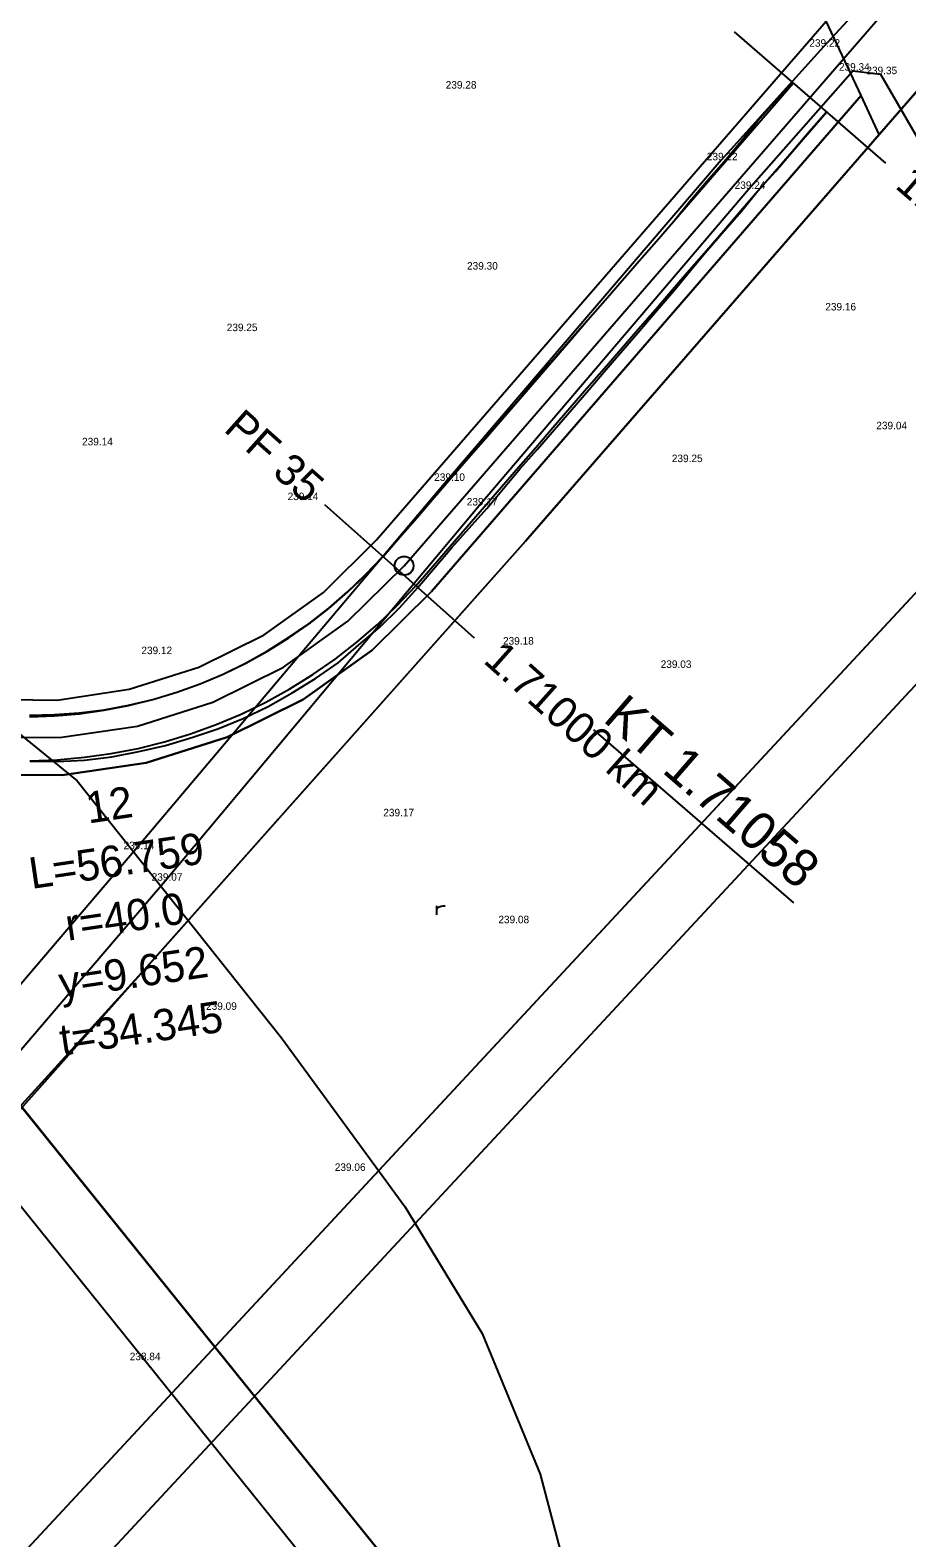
# Model space of a CAD drawing. Extents: x -555887 to -552101, y -1100251 to -1096546.
# Drawn here: x -555496.3 to -555426.4, y -1098869.4 to -1098749.1 of the extents above; entities that cross this region are included whole.
import ezdxf

# ---------------------------------------------------------------- set-up
doc = ezdxf.new("R2010")
doc.units = 0
for name, color, linetype in [('PARCELY_cesty', 7, 'Continuous'), ('PARCELY_ZP', 7, 'Continuous'), ('POLYGONY_SITUACE_PF', 7, 'Continuous'), ('POLYGONY_SITUACE_PF_POPISY', 7, 'Continuous'), ('POLYGONY_SITUACE_PO', 7, 'Continuous'), ('ram_VC1', 7, 'Continuous'), ('ram_VC3-R', 7, 'Continuous'), ('vrstevnice', 7, 'Continuous'), ('Výškopis', 7, 'Continuous'), ('ZSST', 7, 'Continuous'), ('zájem', 7, 'Continuous')]:
    doc.layers.add(name, color=color, linetype=linetype)

msp = doc.modelspace()

# ---------------------------------------------------------------- linework, layer by layer
msp.add_line((-555451.36, -1098804.95), (-555435.42, -1098818.76))
at = {"layer": 'PARCELY_cesty'}
for points in [[(-555750.86, -1098506.27), (-555731.02, -1098536.03), (-555579.56, -1098763.26), (-555574.36, -1098768.08), (-555567.52, -1098773.63), (-555557.76, -1098780.67), (-555551.79, -1098781.79), (-555519.52, -1098802.11), (-555513.63, -1098805.2), (-555507.21, -1098807.37), (-555500.53, -1098808.5), (-555493.76, -1098808.57), (-555487.06, -1098807.58), (-555480.6, -1098805.54), (-555474.54, -1098802.52), (-555469.03, -1098798.58), (-555464.29, -1098793.91), (-555430.01, -1098754.35)], [(-555724.98, -1098533.23), (-555585.41, -1098743.41), (-555580.56, -1098750.09), (-555575.2, -1098756.29), (-555569.34, -1098762.01), (-555563.01, -1098767.22), (-555556.21, -1098771.91), (-555516.53, -1098796.91), (-555511.26, -1098799.67), (-555505.74, -1098801.54), (-555500, -1098802.51), (-555494.17, -1098802.57), (-555488.41, -1098801.71), (-555482.85, -1098799.96), (-555477.64, -1098797.36), (-555472.9, -1098793.98), (-555468.67, -1098789.8), (-555432.8, -1098748.4)], [(-555428.57, -1098757.44), (-555430.01, -1098754.35), (-555432.8, -1098748.4)]]:
    msp.add_lwpolyline(points, dxfattribs=at)
at = {"layer": 'PARCELY_ZP'}
msp.add_lwpolyline([(-555579.56, -1098763.26), (-555581.63, -1098777.84), (-555538.97, -1098843.94), (-555527.81, -1098868.73), (-555487.4, -1098824.31), (-555456.8, -1098789.9), (-555428.57, -1098757.44), (-555430.01, -1098754.35), (-555464.29, -1098793.91), (-555469.03, -1098798.58), (-555474.54, -1098802.52), (-555480.6, -1098805.54), (-555487.06, -1098807.58), (-555493.76, -1098808.57), (-555500.53, -1098808.5), (-555507.21, -1098807.37), (-555513.63, -1098805.2), (-555551.79, -1098781.79), (-555557.76, -1098780.67), (-555567.52, -1098773.63), (-555574.36, -1098768.08), (-555579.56, -1098763.26)], dxfattribs=at)
at = {"layer": 'POLYGONY_SITUACE_PF'}
for p, q in [((-555440.16, -1098749.27), (-555434.12, -1098754.5)), ((-555434.12, -1098754.5), (-555428.07, -1098759.74)), ((-555472.83, -1098786.97), (-555466.86, -1098792.29)), ((-555466.86, -1098792.29), (-555460.89, -1098797.62))]:
    msp.add_line(p, q, dxfattribs=at)
at = {"layer": 'POLYGONY_SITUACE_PO'}
for p, q in [((-555466.48, -1098791.86), (-555428.32, -1098747.82)), ((-555436.9, -1098754.85), (-555435.51, -1098753.29)), ((-555436.8, -1098754.93), (-555435.44, -1098753.36)), ((-555436.8, -1098754.93), (-555435.44, -1098753.36)), ((-555438.29, -1098756.4), (-555436.9, -1098754.85)), ((-555438.17, -1098756.51), (-555436.8, -1098754.93)), ((-555438.17, -1098756.51), (-555436.8, -1098754.93)), ((-555439.62, -1098758), (-555438.29, -1098756.4)), ((-555439.53, -1098758.08), (-555438.17, -1098756.51)), ((-555439.53, -1098758.08), (-555438.17, -1098756.51)), ((-555434.16, -1098757.22), (-555432.79, -1098755.65)), ((-555434.14, -1098757.24), (-555432.77, -1098755.67)), ((-555440.96, -1098759.6), (-555439.62, -1098758)), ((-555435.52, -1098758.8), (-555434.16, -1098757.22)), ((-555435.49, -1098758.82), (-555434.14, -1098757.24)), ((-555440.89, -1098759.66), (-555439.53, -1098758.08)), ((-555440.89, -1098759.66), (-555439.53, -1098758.08)), ((-555436.89, -1098760.37), (-555435.52, -1098758.8)), ((-555436.86, -1098760.39), (-555435.49, -1098758.82)), ((-555442.32, -1098761.18), (-555440.96, -1098759.6)), ((-555442.26, -1098761.23), (-555440.89, -1098759.66)), ((-555442.26, -1098761.23), (-555440.89, -1098759.66)), ((-555438.25, -1098761.95), (-555436.89, -1098760.37)), ((-555438.25, -1098761.95), (-555436.86, -1098760.39)), ((-555443.68, -1098762.76), (-555442.32, -1098761.18)), ((-555443.62, -1098762.81), (-555442.26, -1098761.23)), ((-555443.62, -1098762.81), (-555442.26, -1098761.23)), ((-555444.99, -1098764.38), (-555443.68, -1098762.76)), ((-555444.99, -1098764.38), (-555443.62, -1098762.81)), ((-555444.99, -1098764.38), (-555443.62, -1098762.81)), ((-555439.61, -1098763.52), (-555438.25, -1098761.95)), ((-555439.57, -1098763.56), (-555438.25, -1098761.95)), ((-555438.25, -1098761.95), (-555438.25, -1098761.95)), ((-555438.25, -1098761.95), (-555438.25, -1098761.95)), ((-555440.98, -1098765.1), (-555439.61, -1098763.52)), ((-555440.94, -1098765.13), (-555439.57, -1098763.56)), ((-555446.35, -1098765.95), (-555444.99, -1098764.38)), ((-555446.35, -1098765.95), (-555444.99, -1098764.38)), ((-555446.35, -1098765.95), (-555444.99, -1098764.38)), ((-555444.99, -1098764.38), (-555444.99, -1098764.38)), ((-555442.34, -1098766.67), (-555440.98, -1098765.1)), ((-555442.3, -1098766.71), (-555440.94, -1098765.13)), ((-555447.72, -1098767.53), (-555446.35, -1098765.95)), ((-555447.72, -1098767.53), (-555446.35, -1098765.95)), ((-555447.72, -1098767.53), (-555446.35, -1098765.95)), ((-555446.35, -1098765.95), (-555446.35, -1098765.95)), ((-555449.09, -1098769.1), (-555447.72, -1098767.53)), ((-555449.08, -1098769.1), (-555447.72, -1098767.53)), ((-555449.08, -1098769.1), (-555447.72, -1098767.53)), ((-555443.71, -1098768.25), (-555442.34, -1098766.67)), ((-555443.63, -1098768.31), (-555442.3, -1098766.71)), ((-555445.07, -1098769.82), (-555443.71, -1098768.25)), ((-555444.96, -1098769.92), (-555443.63, -1098768.31)), ((-555450.45, -1098770.68), (-555449.09, -1098769.1)), ((-555450.44, -1098770.68), (-555449.08, -1098769.1)), ((-555450.44, -1098770.68), (-555449.08, -1098769.1)), ((-555446.43, -1098771.4), (-555445.07, -1098769.82)), ((-555446.32, -1098771.5), (-555444.96, -1098769.92)), ((-555451.81, -1098772.25), (-555450.45, -1098770.68)), ((-555451.81, -1098772.25), (-555450.44, -1098770.68)), ((-555451.81, -1098772.25), (-555450.44, -1098770.68)), ((-555453.2, -1098773.81), (-555451.81, -1098772.25)), ((-555453.17, -1098773.83), (-555451.81, -1098772.25)), ((-555453.17, -1098773.83), (-555451.81, -1098772.25)), ((-555447.8, -1098772.97), (-555446.43, -1098771.4)), ((-555447.67, -1098773.09), (-555446.32, -1098771.5)), ((-555449.16, -1098774.55), (-555447.8, -1098772.97)), ((-555449.04, -1098774.65), (-555447.67, -1098773.09)), ((-555454.57, -1098775.37), (-555453.2, -1098773.81)), ((-555454.54, -1098775.4), (-555453.17, -1098773.83)), ((-555454.54, -1098775.4), (-555453.17, -1098773.83)), ((-555450.53, -1098776.12), (-555449.16, -1098774.55)), ((-555450.4, -1098776.23), (-555449.04, -1098774.65)), ((-555455.96, -1098776.92), (-555454.57, -1098775.37)), ((-555455.9, -1098776.98), (-555454.54, -1098775.4)), ((-555455.9, -1098776.98), (-555454.54, -1098775.4)), ((-555457.28, -1098778.54), (-555455.96, -1098776.92)), ((-555457.26, -1098778.55), (-555455.9, -1098776.98)), ((-555457.26, -1098778.55), (-555455.9, -1098776.98)), ((-555451.89, -1098777.69), (-555450.53, -1098776.12)), ((-555451.75, -1098777.81), (-555450.4, -1098776.23)), ((-555453.25, -1098779.27), (-555451.89, -1098777.69)), ((-555453.1, -1098779.4), (-555451.75, -1098777.81)), ((-555458.65, -1098780.11), (-555457.28, -1098778.54)), ((-555458.63, -1098780.13), (-555457.26, -1098778.55)), ((-555458.63, -1098780.13), (-555457.26, -1098778.55)), ((-555454.62, -1098780.84), (-555453.25, -1098779.27)), ((-555454.47, -1098780.98), (-555453.1, -1098779.4)), ((-555460.04, -1098781.66), (-555458.65, -1098780.11)), ((-555459.99, -1098781.7), (-555458.63, -1098780.13)), ((-555459.99, -1098781.7), (-555458.63, -1098780.13)), ((-555455.98, -1098782.42), (-555454.62, -1098780.84)), ((-555461.42, -1098783.22), (-555460.04, -1098781.66)), ((-555461.36, -1098783.28), (-555459.99, -1098781.7)), ((-555461.36, -1098783.28), (-555459.99, -1098781.7)), ((-555455.83, -1098782.55), (-555454.47, -1098780.98)), ((-555462.76, -1098784.82), (-555461.42, -1098783.22)), ((-555462.72, -1098784.85), (-555461.36, -1098783.28)), ((-555462.72, -1098784.85), (-555461.36, -1098783.28)), ((-555457.35, -1098783.99), (-555455.98, -1098782.42)), ((-555457.22, -1098784.1), (-555455.83, -1098782.55)), ((-555458.71, -1098785.57), (-555457.35, -1098783.99)), ((-555458.56, -1098785.7), (-555457.22, -1098784.1)), ((-555464.12, -1098786.39), (-555462.76, -1098784.82)), ((-555464.09, -1098786.42), (-555462.72, -1098784.85)), ((-555464.09, -1098786.42), (-555462.72, -1098784.85)), ((-555460.08, -1098787.14), (-555458.71, -1098785.57)), ((-555465.5, -1098787.96), (-555464.12, -1098786.39)), ((-555465.45, -1098788), (-555464.09, -1098786.42)), ((-555465.45, -1098788), (-555464.09, -1098786.42)), ((-555459.89, -1098787.3), (-555458.56, -1098785.7)), ((-555466.85, -1098789.54), (-555465.5, -1098787.96)), ((-555466.81, -1098789.57), (-555465.45, -1098788)), ((-555466.81, -1098789.57), (-555465.45, -1098788)), ((-555461.44, -1098788.72), (-555460.08, -1098787.14)), ((-555461.29, -1098788.85), (-555459.89, -1098787.3)), ((-555462.8, -1098790.29), (-555461.44, -1098788.72)), ((-555462.67, -1098790.4), (-555461.29, -1098788.85)), ((-555468.19, -1098791.11), (-555466.85, -1098789.54)), ((-555468.16, -1098791.13), (-555466.81, -1098789.57)), ((-555468.16, -1098791.13), (-555466.81, -1098789.57)), ((-555464.17, -1098791.87), (-555462.8, -1098790.29)), ((-555464.03, -1098791.99), (-555462.67, -1098790.4)), ((-555469.55, -1098792.56), (-555468.19, -1098791.11)), ((-555469.53, -1098792.58), (-555468.16, -1098791.13)), ((-555469.53, -1098792.58), (-555468.16, -1098791.13)), ((-555470.99, -1098793.93), (-555469.55, -1098792.56)), ((-555470.97, -1098793.95), (-555469.53, -1098792.58)), ((-555470.97, -1098793.95), (-555469.53, -1098792.58)), ((-555470.96, -1098796.28), (-555466.48, -1098791.86)), ((-555465.55, -1098793.46), (-555464.17, -1098791.87)), ((-555465.39, -1098793.6), (-555464.03, -1098791.99)), ((-555472.48, -1098795.25), (-555470.99, -1098793.93)), ((-555472.48, -1098795.26), (-555470.97, -1098793.95)), ((-555472.48, -1098795.26), (-555470.97, -1098793.95)), ((-555467.04, -1098795.04), (-555465.55, -1098793.46)), ((-555466.86, -1098795.22), (-555465.39, -1098793.6)), ((-555474.06, -1098796.47), (-555472.48, -1098795.25)), ((-555474.05, -1098796.48), (-555472.48, -1098795.26)), ((-555474.05, -1098796.48), (-555472.48, -1098795.26)), ((-555468.61, -1098796.54), (-555467.04, -1098795.04)), ((-555468.43, -1098796.75), (-555466.86, -1098795.22)), ((-555476.09, -1098799.94), (-555470.96, -1098796.28)), ((-555475.7, -1098797.59), (-555474.06, -1098796.47)), ((-555475.68, -1098797.62), (-555474.05, -1098796.48)), ((-555475.68, -1098797.62), (-555474.05, -1098796.48)), ((-555477.38, -1098798.65), (-555475.7, -1098797.59)), ((-555477.37, -1098798.67), (-555475.68, -1098797.62)), ((-555477.37, -1098798.67), (-555475.68, -1098797.62)), ((-555470.26, -1098797.96), (-555468.61, -1098796.54)), ((-555470.09, -1098798.17), (-555468.43, -1098796.75)), ((-555479.13, -1098799.62), (-555477.38, -1098798.65)), ((-555479.12, -1098799.63), (-555477.37, -1098798.67)), ((-555479.12, -1098799.63), (-555477.37, -1098798.67)), ((-555471.97, -1098799.3), (-555470.26, -1098797.96)), ((-555471.75, -1098799.6), (-555470.09, -1098798.17)), ((-555481.73, -1098802.75), (-555476.09, -1098799.94)), ((-555480.91, -1098800.5), (-555479.13, -1098799.62)), ((-555480.91, -1098800.5), (-555479.12, -1098799.63)), ((-555480.91, -1098800.5), (-555479.12, -1098799.63)), ((-555473.76, -1098800.54), (-555471.97, -1098799.3)), ((-555473.56, -1098800.84), (-555471.75, -1098799.6)), ((-555484.62, -1098801.95), (-555482.75, -1098801.27)), ((-555484.62, -1098801.95), (-555482.75, -1098801.27)), ((-555484.62, -1098801.95), (-555482.75, -1098801.27)), ((-555482.75, -1098801.27), (-555480.91, -1098800.5)), ((-555482.75, -1098801.27), (-555480.91, -1098800.5)), ((-555482.75, -1098801.27), (-555480.91, -1098800.5)), ((-555482.75, -1098801.27), (-555482.75, -1098801.27)), ((-555475.6, -1098801.69), (-555473.76, -1098800.54)), ((-555475.42, -1098802.01), (-555473.56, -1098800.84)), ((-555486.53, -1098802.53), (-555484.62, -1098801.95)), ((-555486.53, -1098802.53), (-555484.62, -1098801.95)), ((-555486.53, -1098802.53), (-555484.62, -1098801.95)), ((-555477.51, -1098802.74), (-555475.6, -1098801.69)), ((-555477.32, -1098803.1), (-555475.42, -1098802.01)), ((-555496.36, -1098803.79), (-555494.38, -1098803.73)), ((-555494.38, -1098803.73), (-555492.4, -1098803.58)), ((-555494.37, -1098803.84), (-555492.39, -1098803.66)), ((-555494.37, -1098803.84), (-555492.39, -1098803.66)), ((-555492.4, -1098803.58), (-555490.42, -1098803.36)), ((-555492.39, -1098803.66), (-555490.41, -1098803.39)), ((-555492.39, -1098803.66), (-555490.41, -1098803.39)), ((-555490.42, -1098803.36), (-555488.46, -1098802.99)), ((-555490.41, -1098803.39), (-555488.46, -1098803.02)), ((-555490.41, -1098803.39), (-555488.46, -1098803.02)), ((-555488.46, -1098802.99), (-555486.53, -1098802.53)), ((-555488.46, -1098803.02), (-555486.53, -1098802.53)), ((-555488.46, -1098803.02), (-555486.53, -1098802.53)), ((-555487.74, -1098804.65), (-555481.73, -1098802.75)), ((-555486.53, -1098802.53), (-555486.53, -1098802.53)), ((-555481.47, -1098804.53), (-555479.47, -1098803.69)), ((-555479.47, -1098803.69), (-555477.51, -1098802.74)), ((-555479.31, -1098804.04), (-555477.32, -1098803.1)), ((-555496.36, -1098803.92), (-555494.37, -1098803.84)), ((-555496.36, -1098803.92), (-555494.37, -1098803.84)), ((-555493.97, -1098805.57), (-555487.74, -1098804.65)), ((-555483.51, -1098805.27), (-555481.47, -1098804.53)), ((-555483.41, -1098805.57), (-555481.34, -1098804.86)), ((-555481.34, -1098804.86), (-555479.31, -1098804.04)), ((-555500.27, -1098805.51), (-555493.97, -1098805.57)), ((-555487.7, -1098806.44), (-555485.59, -1098805.91)), ((-555485.59, -1098805.91), (-555483.51, -1098805.27)), ((-555485.52, -1098806.19), (-555483.41, -1098805.57)), ((-555496.33, -1098807.42), (-555494.16, -1098807.33)), ((-555494.16, -1098807.33), (-555491.99, -1098807.14)), ((-555491.99, -1098807.14), (-555489.84, -1098806.84)), ((-555491.97, -1098807.36), (-555489.79, -1098807.11)), ((-555489.84, -1098806.84), (-555487.7, -1098806.44)), ((-555489.79, -1098807.11), (-555487.64, -1098806.69)), ((-555487.64, -1098806.69), (-555485.52, -1098806.19)), ((-555496.33, -1098807.45), (-555494.15, -1098807.47)), ((-555494.15, -1098807.47), (-555491.97, -1098807.36))]:
    msp.add_line(p, q, dxfattribs=at)
msp.add_circle((-555466.48, -1098791.86), 0.75, dxfattribs=at)
at = {"layer": 'ram_VC1'}
for points in [[(-554540.88, -1097849.11), (-554911.62, -1097504.63), (-555880.62, -1098547.51), (-555509.88, -1098891.98)], [(-554547.95, -1097849.37), (-554911.36, -1097511.7), (-555873.55, -1098547.25), (-555510.14, -1098884.91)]]:
    msp.add_lwpolyline(points, close=True, dxfattribs=at)
for points in [[(-554540.88, -1097849.11), (-554911.62, -1097504.63), (-555880.62, -1098547.51), (-555509.88, -1098891.98), (-554540.88, -1097849.11)], [(-555510.14, -1098884.91), (-555873.55, -1098547.25), (-554911.36, -1097511.7), (-554547.95, -1097849.37), (-555510.14, -1098884.91)]]:
    msp.add_lwpolyline(points, dxfattribs=at)
at = {"layer": 'ram_VC3-R'}
for points in [[(-554580.57, -1098306.86), (-554766.92, -1098075.6), (-555584.52, -1098734.41), (-555398.17, -1098965.67), (-554580.57, -1098306.86)], [(-555397.41, -1098958.64), (-555577.49, -1098735.16), (-554767.68, -1098082.63), (-554587.6, -1098306.1), (-555397.41, -1098958.64)]]:
    msp.add_lwpolyline(points, dxfattribs=at)
for points in [[(-554580.57, -1098306.86), (-554766.92, -1098075.6), (-555584.52, -1098734.41), (-555398.17, -1098965.67)], [(-554587.6, -1098306.1), (-554767.68, -1098082.63), (-555577.49, -1098735.16), (-555397.41, -1098958.64)]]:
    msp.add_lwpolyline(points, close=True, dxfattribs=at)
at = {"layer": 'vrstevnice'}
msp.add_lwpolyline([(-555584.38, -1098841.3), (-555555.17, -1098830.49), (-555545.9, -1098825.58), (-555525.82, -1098810.69), (-555515.57, -1098804.23), (-555509.4, -1098801.56), (-555505.88, -1098801.28), (-555498.44, -1098804.23), (-555492.55, -1098809.01), (-555476.26, -1098829.51), (-555466.43, -1098842.99), (-555460.25, -1098853.1), (-555455.62, -1098864.33), (-555452.67, -1098875.56), (-555451.26, -1098887.78), (-555448.03, -1098901.12), (-555445.08, -1098908.98), (-555439.33, -1098917.97), (-555431.6, -1098926.82), (-555423.04, -1098933.84)], dxfattribs=at)
at = {"layer": 'ZSST'}
for points in [[(-555414.99, -1098731.34), (-555426.44, -1098743.28), (-555433.01, -1098750.45), (-555441.19, -1098759.51), (-555463.08, -1098785.09), (-555487.87, -1098814.47), (-555511.61, -1098842.29), (-555525.15, -1098858.37), (-555523.27, -1098860.54), (-555508.87, -1098844.28)], [(-555508.87, -1098844.28), (-555485.53, -1098816.99), (-555460.5, -1098787.05), (-555438.99, -1098761.79), (-555430.67, -1098752.36), (-555428.47, -1098752.64), (-555425.29, -1098758.14), (-555418.82, -1098770.7)], [(-555463.88, -1098819.71), (-555463.88, -1098818.98)], [(-555463.88, -1098819.22), (-555463.78, -1098819.12), (-555463.68, -1098819.06), (-555463.52, -1098819.01), (-555463.37, -1098818.99), (-555463.21, -1098818.98)]]:
    msp.add_lwpolyline(points, dxfattribs=at)
at = {"layer": 'zájem'}
for points in [[(-555493.09, -1098225.57), (-555626.26, -1098371.34), (-555629.84, -1098374.5), (-555752.5, -1098508.06), (-555757.22, -1098510.28), (-555756.35, -1098525.17), (-555708.39, -1098577.04), (-555699.02, -1098592.11), (-555692.89, -1098600.93), (-555680.24, -1098620.98), (-555630.69, -1098700.04), (-555591.69, -1098762.26), (-555552.95, -1098822.28), (-555538.97, -1098843.94), (-555527.81, -1098868.73), (-555518, -1098858.71), (-555456.8, -1098789.9), (-555379.7, -1098701.24)], [(-555379.7, -1098701.24), (-555456.8, -1098789.9), (-555518, -1098858.71), (-555527.81, -1098868.73), (-555538.97, -1098843.94), (-555552.95, -1098822.28), (-555591.69, -1098762.26), (-555630.69, -1098700.04), (-555680.24, -1098620.98), (-555692.89, -1098600.93), (-555699.02, -1098592.11), (-555708.39, -1098577.04), (-555756.35, -1098525.17), (-555757.22, -1098510.28), (-555752.5, -1098508.06), (-555629.84, -1098374.5), (-555626.26, -1098371.34), (-555493.09, -1098225.57)]]:
    msp.add_lwpolyline(points, dxfattribs=at)

# ---------------------------------------------------------------- texts
for s, height, rotation, p in [('KT 1.71058', 3, 319.0967, (-555450.7, -1098804.2)), ('12', 2.5, 8.4461, (-555491.67, -1098812.43)), ('L=56.759', 2.5, 8.4461, (-555496.2, -1098817.65)), ('r=40.0', 2.5, 8.4461, (-555493.31, -1098821.78)), ('y=9.652', 2.5, 8.4461, (-555493.83, -1098826.4)), ('t=34.345', 2.5, 8.4461, (-555493.76, -1098830.94))]:
    msp.add_text(s, height=height, rotation=rotation).set_placement(p)
at = {"layer": 'POLYGONY_SITUACE_PF_POPISY'}
for s, rotation, p in [('1.76000 km', 319.0967, (-555427.4, -1098761.65)), ('PF 35', 318.2663, (-555480.96, -1098781.06)), ('1.71000 km', 318.2663, (-555460.25, -1098799.53))]:
    msp.add_text(s, height=2.5, rotation=rotation, dxfattribs=at).set_placement(p)
at = {"layer": 'Výškopis'}
for s, p in [('239.22', (-555434.15, -1098750.45)), ('239.34', (-555431.79, -1098752.36)), ('239.28', (-555463.16, -1098753.79)), ('239.35', (-555429.6, -1098752.64)), ('239.22', (-555442.33, -1098759.51)), ('239.24', (-555440.11, -1098761.79)), ('239.30', (-555461.46, -1098768.23)), ('239.16', (-555432.88, -1098771.49)), ('239.25', (-555480.63, -1098773.14)), ('239.04', (-555428.81, -1098780.97)), ('239.14', (-555492.17, -1098782.25)), ('239.25', (-555445.12, -1098783.59)), ('239.10', (-555464.08, -1098785.09)), ('239.14', (-555475.77, -1098786.62)), ('239.17', (-555461.48, -1098787.05)), ('239.18', (-555458.59, -1098798.15)), ('239.12', (-555487.44, -1098798.91)), ('239.03', (-555446.01, -1098800.01)), ('239.17', (-555468.14, -1098811.85)), ('239.14', (-555488.86, -1098814.47)), ('239.07', (-555486.62, -1098816.99)), ('239.08', (-555458.96, -1098820.38)), ('239.09', (-555482.28, -1098827.29)), ('239.06', (-555472.01, -1098840.14)), ('238.84', (-555488.37, -1098855.24))]:
    msp.add_text(s, height=0.6, dxfattribs=at).set_placement(p)

doc.saveas('drawing.dxf')
